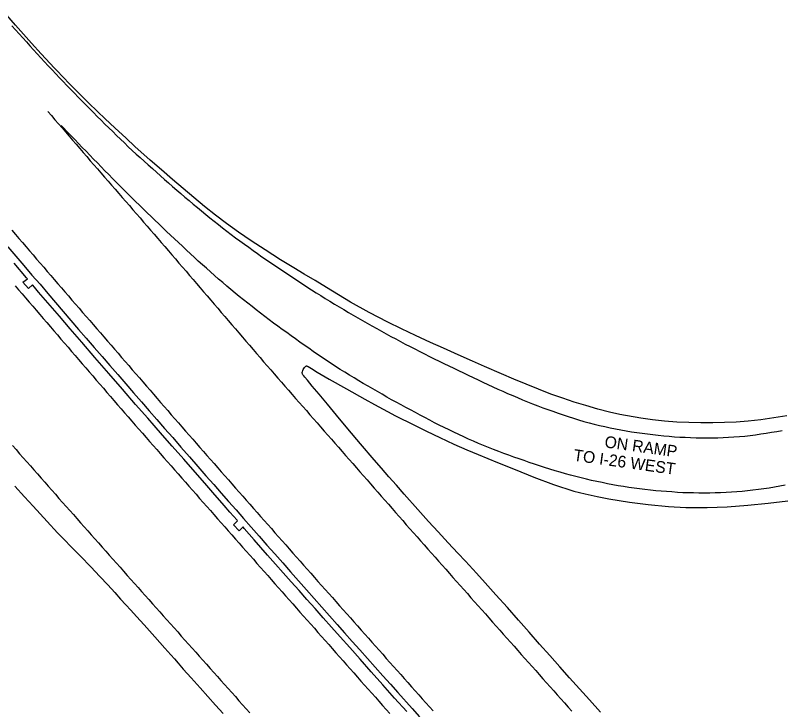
# Model space of a CAD drawing. Extents: x 1948091 to 1975253, y 787267 to 823306.
# Drawn here: x 1966717.4 to 1967071.2, y 801227 to 801547.4 of the extents above; entities that cross this region are included whole.
import ezdxf

# ---------------------------------------------------------------- set-up
doc = ezdxf.new("R2010")
doc.units = 0
for name, color, linetype in [('RD_EX_Pavement_Markings', 7, 'Continuous'), ('RD_EX_Road', 7, 'Continuous'), ('RD_TX_RoadID', 7, 'Continuous')]:
    doc.layers.add(name, color=color, linetype=linetype)

msp = doc.modelspace()

# ---------------------------------------------------------------- linework, layer by layer
at = {"layer": 'RD_EX_Pavement_Markings'}
for points in [[(1966715.85, 801542.63), (1966717.5, 801540.75), (1966719.15, 801538.87), (1966720.82, 801537.01), (1966722.5, 801535.16), (1966724.19, 801533.32), (1966725.87, 801531.47), (1966727.55, 801529.62), (1966729.24, 801527.78), (1966730.95, 801525.95), (1966732.65, 801524.12), (1966734.35, 801522.29), (1966736.06, 801520.47), (1966737.79, 801518.66), (1966739.52, 801516.86), (1966741.26, 801515.06), (1966742.99, 801513.26), (1966744.72, 801511.46), (1966746.47, 801509.67), (1966748.23, 801507.89), (1966749.99, 801506.12), (1966751.75, 801504.34), (1966753.51, 801502.57), (1966755.27, 801500.79), (1966757.03, 801499.02), (1966758.81, 801497.26), (1966760.59, 801495.51), (1966762.38, 801493.76), (1966764.16, 801492.01), (1966765.95, 801490.27), (1966767.77, 801488.55), (1966769.59, 801486.83), (1966771.4, 801485.12), (1966773.25, 801483.43), (1966775.11, 801481.76), (1966776.96, 801480.08), (1966778.82, 801478.41), (1966780.68, 801476.74), (1966782.53, 801475.06), (1966784.39, 801473.39), (1966786.26, 801471.73), (1966788.15, 801470.1), (1966790.05, 801468.47), (1966791.94, 801466.83), (1966793.83, 801465.2), (1966795.73, 801463.57), (1966797.62, 801461.94), (1966799.55, 801460.35), (1966801.47, 801458.75), (1966803.4, 801457.16), (1966805.32, 801455.56), (1966807.25, 801453.97), (1966809.22, 801452.43), (1966811.18, 801450.88), (1966813.14, 801449.33), (1966815.12, 801447.81), (1966817.13, 801446.31), (1966819.14, 801444.82), (1966821.14, 801443.33), (1966823.15, 801441.84), (1966825.18, 801440.39), (1966827.22, 801438.94), (1966829.25, 801437.48), (1966831.3, 801436.05), (1966833.37, 801434.65), (1966835.44, 801433.25), (1966837.51, 801431.84), (1966839.58, 801430.44), (1966841.65, 801429.04), (1966843.72, 801427.64), (1966845.79, 801426.24), (1966847.88, 801424.86), (1966849.98, 801423.51), (1966852.08, 801422.16), (1966854.19, 801420.81), (1966856.29, 801419.46), (1966858.41, 801418.13), (1966860.54, 801416.82), (1966862.67, 801415.51), (1966864.8, 801414.2), (1966866.93, 801412.89), (1966869.08, 801411.62), (1966871.24, 801410.37), (1966873.4, 801409.11), (1966875.56, 801407.85), (1966877.74, 801406.61), (1966879.91, 801405.38), (1966882.08, 801404.14), (1966884.26, 801402.91), (1966886.44, 801401.7), (1966888.64, 801400.51), (1966890.84, 801399.31), (1966893.04, 801398.12), (1966895.23, 801396.93), (1966897.43, 801395.74), (1966899.66, 801394.6), (1966901.89, 801393.47), (1966904.12, 801392.34), (1966906.34, 801391.2), (1966908.57, 801390.07), (1966910.8, 801388.94), (1966913.05, 801387.85), (1966915.3, 801386.76), (1966917.55, 801385.67), (1966919.8, 801384.58), (1966922.05, 801383.49), (1966924.31, 801382.41), (1966926.56, 801381.33), (1966928.81, 801380.25), (1966931.07, 801379.17), (1966933.33, 801378.11), (1966935.61, 801377.07), (1966937.88, 801376.02), (1966940.15, 801374.98), (1966942.43, 801373.96), (1966944.73, 801372.99), (1966947.04, 801372.02), (1966949.34, 801371.05), (1966951.65, 801370.08), (1966953.95, 801369.11), (1966956.26, 801368.14), (1966958.59, 801367.25), (1966960.94, 801366.39), (1966963.29, 801365.53), (1966965.65, 801364.71), (1966968.01, 801363.88), (1966970.37, 801363.06), (1966972.74, 801362.27), (1966975.11, 801361.48), (1966977.49, 801360.72), (1966979.9, 801360.05), (1966982.31, 801359.38), (1966984.73, 801358.76), (1966987.17, 801358.2), (1966989.6, 801357.63), (1966992.05, 801357.11), (1966994.5, 801356.61), (1966996.95, 801356.12), (1966999.41, 801355.67), (1967001.88, 801355.28), (1967004.34, 801354.89), (1967006.82, 801354.56), (1967009.3, 801354.27), (1967011.79, 801353.97), (1967014.27, 801353.69), (1967016.76, 801353.44), (1967019.25, 801353.2), (1967021.73, 801352.96), (1967024.23, 801352.83), (1967026.73, 801352.72), (1967029.22, 801352.61), (1967031.72, 801352.53), (1967034.22, 801352.51), (1967036.72, 801352.48), (1967039.22, 801352.45), (1967041.72, 801352.51), (1967044.22, 801352.6), (1967046.71, 801352.71), (1967049.21, 801352.9), (1967051.7, 801353.09), (1967054.19, 801353.31), (1967056.67, 801353.62), (1967059.15, 801353.92), (1967061.62, 801354.27), (1967064.1, 801354.65), (1967066.57, 801355.02), (1967069.03, 801355.42), (1967071.49, 801355.88)], [(1966732.43, 801503.07), (1966734.07, 801501.18), (1966735.7, 801499.29), (1966737.34, 801497.4), (1966738.97, 801495.51), (1966740.6, 801493.62), (1966742.24, 801491.72), (1966743.87, 801489.83), (1966745.51, 801487.94), (1966747.14, 801486.05), (1966748.77, 801484.16), (1966750.41, 801482.26), (1966752.04, 801480.37), (1966753.68, 801478.48), (1966755.32, 801476.59), (1966756.96, 801474.7), (1966758.6, 801472.82), (1966760.24, 801470.93), (1966761.88, 801469.04), (1966763.51, 801467.16), (1966765.15, 801465.27), (1966766.79, 801463.38), (1966768.43, 801461.49), (1966770.07, 801459.61), (1966771.71, 801457.72), (1966773.35, 801455.83), (1966774.99, 801453.94), (1966776.63, 801452.05), (1966778.26, 801450.17), (1966779.9, 801448.28), (1966781.54, 801446.39), (1966783.18, 801444.5), (1966784.82, 801442.61), (1966786.46, 801440.72), (1966788.09, 801438.83), (1966789.72, 801436.93), (1966791.34, 801435.04), (1966792.97, 801433.14), (1966794.6, 801431.24), (1966796.22, 801429.34), (1966797.85, 801427.44), (1966799.47, 801425.54), (1966801.1, 801423.64), (1966802.73, 801421.74), (1966804.35, 801419.84), (1966805.98, 801417.95), (1966807.61, 801416.05), (1966809.24, 801414.15), (1966810.87, 801412.26), (1966812.5, 801410.36), (1966814.13, 801408.47), (1966815.76, 801406.57), (1966817.39, 801404.68), (1966819.02, 801402.78), (1966820.65, 801400.89), (1966822.28, 801398.99), (1966823.91, 801397.1), (1966825.54, 801395.2), (1966827.17, 801393.31), (1966828.8, 801391.41), (1966830.43, 801389.52), (1966832.06, 801387.62), (1966833.7, 801385.73), (1966835.33, 801383.83), (1966836.96, 801381.94), (1966838.59, 801380.04), (1966840.24, 801378.17), (1966841.89, 801376.29), (1966843.54, 801374.41), (1966845.19, 801372.53), (1966846.84, 801370.65), (1966848.49, 801368.78), (1966850.14, 801366.9), (1966851.79, 801365.02), (1966853.44, 801363.14), (1966855.08, 801361.26), (1966856.73, 801359.38), (1966858.38, 801357.5), (1966860.03, 801355.62), (1966861.68, 801353.74), (1966863.32, 801351.86), (1966864.97, 801349.98), (1966866.62, 801348.1), (1966868.27, 801346.22), (1966869.91, 801344.34), (1966871.56, 801342.46), (1966873.21, 801340.58), (1966874.86, 801338.7), (1966876.51, 801336.82), (1966878.15, 801334.94), (1966879.8, 801333.06), (1966881.45, 801331.18), (1966883.1, 801329.3), (1966884.75, 801327.42), (1966886.4, 801325.55), (1966888.05, 801323.67), (1966889.69, 801321.79), (1966891.34, 801319.91), (1966892.99, 801318.03), (1966894.64, 801316.15), (1966896.29, 801314.27), (1966897.94, 801312.39), (1966899.59, 801310.51), (1966901.24, 801308.64), (1966902.9, 801306.77), (1966904.56, 801304.9), (1966906.22, 801303.03), (1966907.88, 801301.16), (1966909.53, 801299.29), (1966911.19, 801297.41), (1966912.85, 801295.54), (1966914.51, 801293.67), (1966916.17, 801291.8), (1966917.83, 801289.93), (1966919.49, 801288.06), (1966921.14, 801286.19), (1966922.8, 801284.32), (1966924.46, 801282.45), (1966926.12, 801280.58), (1966927.78, 801278.71), (1966929.44, 801276.84), (1966931.1, 801274.97), (1966932.76, 801273.1), (1966934.42, 801271.23), (1966936.08, 801269.36), (1966937.74, 801267.49), (1966939.4, 801265.63), (1966941.06, 801263.76), (1966942.72, 801261.89), (1966944.38, 801260.02), (1966946.04, 801258.15), (1966947.7, 801256.28), (1966949.36, 801254.41), (1966951.02, 801252.54), (1966952.68, 801250.67), (1966954.34, 801248.8), (1966956, 801246.94), (1966957.66, 801245.07), (1966959.32, 801243.2), (1966960.98, 801241.33), (1966962.64, 801239.46), (1966964.31, 801237.59), (1966965.97, 801235.73), (1966967.63, 801233.86), (1966969.29, 801231.99), (1966970.95, 801230.12), (1966972.61, 801228.26), (1966974.28, 801226.39)], [(1967072.82, 801330.58), (1967070.37, 801330.12), (1967067.91, 801329.66), (1967065.44, 801329.27), (1967062.96, 801328.94), (1967060.48, 801328.6), (1967058, 801328.31), (1967055.52, 801328.03), (1967053.04, 801327.75), (1967050.54, 801327.58), (1967048.05, 801327.42), (1967045.55, 801327.27), (1967043.06, 801327.15), (1967040.56, 801327.04), (1967038.06, 801327), (1967035.56, 801326.99), (1967033.06, 801326.98), (1967030.56, 801327.02), (1967028.06, 801327.05), (1967025.56, 801327.16), (1967023.07, 801327.32), (1967020.58, 801327.49), (1967018.08, 801327.65), (1967015.59, 801327.85), (1967013.1, 801328.09), (1967010.61, 801328.32), (1967008.13, 801328.63), (1967005.65, 801328.94), (1967003.17, 801329.25), (1967000.7, 801329.6), (1966998.22, 801329.95), (1966995.76, 801330.36), (1966993.3, 801330.83), (1966990.85, 801331.31), (1966988.4, 801331.79), (1966985.95, 801332.28), (1966983.5, 801332.78), (1966981.06, 801333.33), (1966978.64, 801333.96), (1966976.22, 801334.6), (1966973.81, 801335.23), (1966971.4, 801335.92), (1966969, 801336.6), (1966966.59, 801337.28), (1966964.19, 801337.97), (1966961.81, 801338.75), (1966959.44, 801339.54), (1966957.07, 801340.32), (1966954.7, 801341.11), (1966952.34, 801341.94), (1966949.98, 801342.77), (1966947.62, 801343.59), (1966945.26, 801344.42), (1966942.93, 801345.32), (1966940.59, 801346.21), (1966938.26, 801347.1), (1966935.92, 801348), (1966933.61, 801348.95), (1966931.3, 801349.91), (1966929, 801350.88), (1966926.72, 801351.9), (1966924.45, 801352.95), (1966922.17, 801353.99), (1966919.91, 801355.05), (1966917.65, 801356.12), (1966915.39, 801357.19), (1966913.15, 801358.29), (1966910.94, 801359.46), (1966908.73, 801360.64), (1966906.52, 801361.81), (1966904.32, 801362.98), (1966902.11, 801364.16), (1966899.91, 801365.35), (1966897.71, 801366.53), (1966895.5, 801367.71), (1966893.3, 801368.89), (1966891.1, 801370.07), (1966888.93, 801371.31), (1966886.76, 801372.56), (1966884.59, 801373.8), (1966882.42, 801375.04), (1966880.25, 801376.28), (1966878.09, 801377.55), (1966875.95, 801378.84), (1966873.81, 801380.13), (1966871.67, 801381.42), (1966869.53, 801382.71), (1966867.41, 801384.03), (1966865.31, 801385.39), (1966863.21, 801386.75), (1966861.11, 801388.11), (1966859.05, 801389.53), (1966857, 801390.95), (1966854.95, 801392.38), (1966852.89, 801393.8), (1966850.85, 801395.24), (1966848.81, 801396.69), (1966846.78, 801398.14), (1966844.74, 801399.59), (1966842.7, 801401.04), (1966840.66, 801402.49), (1966838.63, 801403.94), (1966836.61, 801405.42), (1966834.62, 801406.93), (1966832.63, 801408.43), (1966830.63, 801409.94), (1966828.65, 801411.47), (1966826.7, 801413.02), (1966824.74, 801414.58), (1966822.78, 801416.14), (1966820.83, 801417.69), (1966818.9, 801419.29), (1966816.98, 801420.89), (1966815.06, 801422.49), (1966813.15, 801424.1), (1966811.27, 801425.75), (1966809.4, 801427.41), (1966807.52, 801429.06), (1966805.65, 801430.71), (1966803.77, 801432.37), (1966801.91, 801434.03), (1966800.08, 801435.73), (1966798.25, 801437.44), (1966796.42, 801439.15), (1966794.6, 801440.85), (1966792.77, 801442.56), (1966790.94, 801444.26), (1966789.11, 801445.97), (1966787.29, 801447.68), (1966785.49, 801449.41), (1966783.69, 801451.15), (1966781.88, 801452.88), (1966780.08, 801454.61), (1966778.28, 801456.35), (1966776.48, 801458.08), (1966774.68, 801459.81), (1966772.89, 801461.55), (1966771.12, 801463.32), (1966769.35, 801465.09), (1966767.58, 801466.85), (1966765.81, 801468.62), (1966764.04, 801470.39), (1966762.28, 801472.16), (1966760.53, 801473.95), (1966758.79, 801475.74), (1966757.05, 801477.53), (1966755.31, 801479.33), (1966753.56, 801481.12), (1966751.82, 801482.91), (1966750.08, 801484.7), (1966748.34, 801486.5), (1966746.61, 801488.3), (1966744.88, 801490.1), (1966743.14, 801491.91), (1966741.41, 801493.71), (1966739.68, 801495.51), (1966738.57, 801496.67)], [(1966715.88, 801448.26), (1966717.5, 801446.35), (1966719.11, 801444.45), (1966720.74, 801442.55), (1966722.37, 801440.66), (1966724, 801438.76), (1966725.63, 801436.87), (1966727.26, 801434.97), (1966728.89, 801433.08), (1966730.52, 801431.18), (1966732.16, 801429.29), (1966733.79, 801427.39), (1966735.42, 801425.5), (1966737.05, 801423.6), (1966738.68, 801421.71), (1966740.31, 801419.82), (1966741.95, 801417.93), (1966743.58, 801416.04), (1966745.22, 801414.15), (1966746.86, 801412.26), (1966748.5, 801410.37), (1966750.13, 801408.48), (1966751.77, 801406.59), (1966753.41, 801404.7), (1966755.05, 801402.81), (1966756.68, 801400.92), (1966758.32, 801399.03), (1966759.96, 801397.15), (1966761.59, 801395.26), (1966763.23, 801393.37), (1966764.87, 801391.48), (1966766.51, 801389.59), (1966768.14, 801387.7), (1966769.78, 801385.81), (1966771.42, 801383.92), (1966773.06, 801382.04), (1966774.7, 801380.15), (1966776.33, 801378.26), (1966777.97, 801376.37), (1966779.61, 801374.48), (1966781.25, 801372.59), (1966782.88, 801370.7), (1966784.52, 801368.82), (1966786.16, 801366.93), (1966787.8, 801365.04), (1966789.44, 801363.15), (1966791.08, 801361.26), (1966792.71, 801359.37), (1966794.35, 801357.48), (1966796, 801355.61), (1966797.65, 801353.73), (1966799.3, 801351.85), (1966800.95, 801349.97), (1966802.6, 801348.09), (1966804.25, 801346.21), (1966805.9, 801344.34), (1966807.55, 801342.46), (1966809.2, 801340.58), (1966810.85, 801338.7), (1966812.5, 801336.82), (1966814.14, 801334.94), (1966815.79, 801333.07), (1966817.44, 801331.19), (1966819.09, 801329.31), (1966820.75, 801327.43), (1966822.4, 801325.56), (1966824.06, 801323.69), (1966825.71, 801321.81), (1966827.37, 801319.94), (1966829.02, 801318.06), (1966830.67, 801316.19), (1966832.33, 801314.32), (1966833.98, 801312.44), (1966835.64, 801310.57), (1966837.29, 801308.69), (1966838.95, 801306.82), (1966840.6, 801304.94), (1966842.25, 801303.07), (1966843.91, 801301.2), (1966845.56, 801299.32), (1966847.22, 801297.45), (1966848.87, 801295.57), (1966850.53, 801293.7), (1966852.18, 801291.83), (1966853.84, 801289.96), (1966855.5, 801288.09), (1966857.16, 801286.22), (1966858.82, 801284.35), (1966860.48, 801282.48), (1966862.14, 801280.61), (1966863.8, 801278.75), (1966865.46, 801276.88), (1966867.12, 801275.01), (1966868.79, 801273.14), (1966870.45, 801271.27), (1966872.11, 801269.4), (1966873.77, 801267.53), (1966875.43, 801265.66), (1966877.09, 801263.79), (1966878.75, 801261.93), (1966880.41, 801260.06), (1966882.07, 801258.19), (1966883.73, 801256.32), (1966885.39, 801254.45), (1966887.05, 801252.58), (1966888.71, 801250.71), (1966890.37, 801248.85), (1966892.03, 801246.98), (1966893.69, 801245.11), (1966895.35, 801243.24), (1966897.01, 801241.37), (1966898.67, 801239.5), (1966900.33, 801237.63), (1966902, 801235.77), (1966903.66, 801233.9), (1966905.32, 801232.03), (1966906.98, 801230.17), (1966908.64, 801228.3), (1966910.31, 801226.43)], [(1966717.3, 801422.69), (1966718.93, 801420.8), (1966720.56, 801418.9), (1966722.18, 801417.01), (1966723.81, 801415.11), (1966725.44, 801413.21), (1966727.07, 801411.32), (1966728.7, 801409.42), (1966730.34, 801407.53), (1966731.97, 801405.63), (1966733.6, 801403.74), (1966735.23, 801401.84), (1966736.86, 801399.95), (1966738.49, 801398.05), (1966740.12, 801396.16), (1966741.75, 801394.26), (1966743.38, 801392.37), (1966745.01, 801390.47), (1966746.64, 801388.58), (1966748.27, 801386.69), (1966749.9, 801384.79), (1966751.54, 801382.9), (1966753.17, 801381.01), (1966754.8, 801379.11), (1966756.43, 801377.22), (1966758.07, 801375.33), (1966759.7, 801373.44), (1966761.33, 801371.54), (1966762.97, 801369.65), (1966764.6, 801367.76), (1966766.24, 801365.87), (1966767.88, 801363.99), (1966769.53, 801362.11), (1966771.18, 801360.23), (1966772.82, 801358.34), (1966774.47, 801356.46), (1966776.12, 801354.58), (1966777.76, 801352.7), (1966779.41, 801350.82), (1966781.05, 801348.94), (1966782.71, 801347.06), (1966784.36, 801345.18), (1966786.01, 801343.31), (1966787.66, 801341.43), (1966789.31, 801339.55), (1966790.96, 801337.68), (1966792.61, 801335.8), (1966794.26, 801333.92), (1966795.91, 801332.04), (1966797.57, 801330.17), (1966799.22, 801328.29), (1966800.87, 801326.41), (1966802.52, 801324.54), (1966804.17, 801322.66), (1966805.83, 801320.79), (1966807.48, 801318.91), (1966809.13, 801317.04), (1966810.78, 801315.16), (1966812.44, 801313.29), (1966814.09, 801311.41), (1966815.74, 801309.53), (1966817.39, 801307.66), (1966819.05, 801305.78), (1966820.7, 801303.91), (1966822.35, 801302.03), (1966824.01, 801300.16), (1966825.66, 801298.28), (1966827.31, 801296.41), (1966828.97, 801294.53), (1966830.63, 801292.66), (1966832.28, 801290.79), (1966833.94, 801288.92), (1966835.59, 801287.04), (1966837.25, 801285.17), (1966838.91, 801283.3), (1966840.56, 801281.43), (1966842.22, 801279.56), (1966843.88, 801277.68), (1966845.53, 801275.81), (1966847.19, 801273.94), (1966848.84, 801272.07), (1966850.5, 801270.19), (1966852.16, 801268.32), (1966853.81, 801266.45), (1966855.47, 801264.58), (1966857.13, 801262.7), (1966858.78, 801260.83), (1966860.44, 801258.96), (1966862.09, 801257.08), (1966863.75, 801255.21), (1966865.41, 801253.34), (1966867.06, 801251.47), (1966868.72, 801249.59), (1966870.37, 801247.72), (1966872.03, 801245.85), (1966873.69, 801243.98), (1966875.35, 801242.11), (1966877.01, 801240.24), (1966878.67, 801238.37), (1966880.33, 801236.5), (1966881.99, 801234.63), (1966883.65, 801232.76), (1966885.31, 801230.89), (1966886.97, 801229.03), (1966888.63, 801227.16), (1966890.29, 801225.29)], [(1966716.07, 801348.91), (1966717.73, 801347.04), (1966719.38, 801345.16), (1966721.04, 801343.29), (1966722.7, 801341.42), (1966724.35, 801339.55), (1966726, 801337.67), (1966727.66, 801335.8), (1966729.31, 801333.92), (1966730.97, 801332.05), (1966732.62, 801330.17), (1966734.27, 801328.3), (1966735.93, 801326.42), (1966737.58, 801324.55), (1966739.23, 801322.68), (1966740.89, 801320.8), (1966742.54, 801318.93), (1966744.2, 801317.05), (1966745.86, 801315.18), (1966747.52, 801313.32), (1966749.18, 801311.45), (1966750.84, 801309.58), (1966752.5, 801307.71), (1966754.16, 801305.84), (1966755.82, 801303.97), (1966757.48, 801302.1), (1966759.14, 801300.23), (1966760.8, 801298.36), (1966762.45, 801296.49), (1966764.11, 801294.62), (1966765.77, 801292.75), (1966767.43, 801290.88), (1966769.09, 801289.02), (1966770.75, 801287.15), (1966772.41, 801285.28), (1966774.08, 801283.41), (1966775.74, 801281.55), (1966777.41, 801279.68), (1966779.07, 801277.81), (1966780.73, 801275.95), (1966782.4, 801274.08), (1966784.06, 801272.22), (1966785.73, 801270.35), (1966787.39, 801268.49), (1966789.05, 801266.62), (1966790.72, 801264.76), (1966792.38, 801262.89), (1966794.05, 801261.02), (1966795.71, 801259.16), (1966797.37, 801257.29), (1966799.04, 801255.43), (1966800.7, 801253.56), (1966802.36, 801251.7), (1966804.03, 801249.83), (1966805.69, 801247.97), (1966807.36, 801246.1), (1966809.02, 801244.24), (1966810.69, 801242.37), (1966812.35, 801240.51), (1966814.02, 801238.64), (1966815.68, 801236.78), (1966817.34, 801234.91), (1966819.01, 801233.05), (1966820.67, 801231.18), (1966822.34, 801229.32), (1966824, 801227.45), (1966825.67, 801225.59)]]:
    msp.add_lwpolyline(points, dxfattribs=at)
at = {"layer": 'RD_EX_Road'}
for points in [[(1967073.57, 801362.64), (1967067.59, 801361.66), (1967061.62, 801360.85), (1967055.8, 801360.22), (1967050.26, 801359.78), (1967044.85, 801359.52), (1967039.44, 801359.39), (1967033.98, 801359.39), (1967028.42, 801359.5), (1967022.8, 801359.76), (1967017.15, 801360.21), (1967011.59, 801360.81), (1967006.25, 801361.51), (1966996.52, 801363.23), (1966991.72, 801364.34), (1966986.35, 801365.74), (1966980.8, 801367.32), (1966975.5, 801368.96), (1966970.21, 801370.73), (1966964.68, 801372.7), (1966958.99, 801374.86), (1966953.25, 801377.18), (1966947.52, 801379.6), (1966941.85, 801382.03), (1966934.03, 801385.43), (1966928.48, 801387.86), (1966921.83, 801390.78), (1966915.04, 801393.79), (1966909.04, 801396.48), (1966902.16, 801399.65), (1966895.64, 801402.76), (1966889.44, 801405.8), (1966880.81, 801410.25), (1966872.2, 801415.14), (1966866.66, 801418.48), (1966861.13, 801421.83), (1966855.78, 801425.06), (1966850.78, 801428.07), (1966845.93, 801430.99), (1966839.92, 801434.69), (1966832.8, 801439.16), (1966826.24, 801443.45), (1966820.44, 801447.45), (1966814.99, 801451.38), (1966809.78, 801455.3), (1966804.71, 801459.3), (1966799.76, 801463.39), (1966794.87, 801467.52), (1966789.98, 801471.71), (1966784.83, 801476.15), (1966779.62, 801480.68), (1966772.62, 801486.93), (1966768.56, 801490.68), (1966763.37, 801495.51), (1966758.94, 801499.65), (1966755.34, 801503.05), (1966751.21, 801507.06), (1966746.52, 801511.71), (1966742.43, 801515.84), (1966736.53, 801521.93), (1966735.5, 801523), (1966729.37, 801529.68), (1966724.89, 801534.59), (1966721.21, 801538.68), (1966717.47, 801542.9), (1966713.49, 801547.44)], [(1966713.94, 801440.66), (1966717.66, 801436.31), (1966721.39, 801431.96), (1966725.11, 801427.61), (1966728.81, 801423.31), (1966732.44, 801419.06), (1966736.02, 801414.88), (1966739.54, 801410.77), (1966743.05, 801406.67), (1966746.6, 801402.54), (1966750.18, 801398.39), (1966753.81, 801394.21), (1966757.45, 801390.02), (1966761.1, 801385.83), (1966764.74, 801381.63), (1966768.38, 801377.44), (1966772.01, 801373.26), (1966775.62, 801369.12), (1966779.2, 801365.01), (1966782.76, 801360.93), (1966786.36, 801356.8), (1966790.07, 801352.56), (1966793.88, 801348.2), (1966797.79, 801343.72), (1966801.69, 801339.28), (1966805.43, 801335.01), (1966809.02, 801330.91), (1966812.47, 801327), (1966815.86, 801323.14), (1966819.32, 801319.22), (1966822.82, 801315.24), (1966826.38, 801311.21), (1966829.98, 801307.13), (1966833.59, 801303.02), (1966837.23, 801298.9), (1966840.88, 801294.75), (1966844.54, 801290.6), (1966848.17, 801286.49), (1966851.78, 801282.41), (1966855.37, 801278.36), (1966858.93, 801274.34), (1966862.47, 801270.36), (1966865.97, 801266.41), (1966869.45, 801262.49), (1966872.94, 801258.57), (1966876.45, 801254.62), (1966880, 801250.64), (1966883.58, 801246.63), (1966887.14, 801242.65), (1966890.61, 801238.76), (1966894.01, 801234.95), (1966900.65, 801227.53), (1966904.05, 801223.73)], [(1966898.1, 801226.18), (1966892.54, 801232.42), (1966887.08, 801238.55), (1966881.73, 801244.56), (1966876.62, 801250.31), (1966871.86, 801255.66), (1966867.46, 801260.59), (1966863.43, 801265.12), (1966859.6, 801269.42), (1966855.82, 801273.66), (1966852.08, 801277.84), (1966848.4, 801281.96), (1966844.76, 801286.05), (1966841.13, 801290.14), (1966837.52, 801294.23), (1966833.92, 801298.31), (1966827.74, 801305.37), (1966823.11, 801310.7), (1966822.55, 801311.33), (1966820.7, 801309.57), (1966818.12, 801312.35), (1966820.06, 801314.13), (1966819.79, 801314.44), (1966816.5, 801318.18), (1966813.86, 801321.21), (1966808.55, 801327.31), (1966804.85, 801331.53), (1966800.38, 801336.64), (1966795.14, 801342.62), (1966789.88, 801348.63), (1966785.35, 801353.78), (1966781.57, 801358.09), (1966778.52, 801361.55), (1966772.95, 801367.92), (1966766.94, 801374.87), (1966760.63, 801382.18), (1966754.18, 801389.62), (1966748.06, 801396.65), (1966742.78, 801402.74), (1966737.76, 801408.55), (1966732.46, 801414.72), (1966728.17, 801419.72), (1966726.22, 801422.02), (1966725.29, 801423.13), (1966723.46, 801421.4), (1966720.92, 801424.24), (1966722.97, 801425.86), (1966722.56, 801426.35), (1966716.82, 801433.08)], [(1966987.53, 801225.92), (1966982.51, 801231.5), (1966977.84, 801236.68), (1966973.32, 801241.71), (1966968.75, 801246.83), (1966964.13, 801252.03), (1966959.48, 801257.32), (1966954.7, 801262.74), (1966949.75, 801268.33), (1966944.6, 801274.11), (1966939.27, 801280.06), (1966934.33, 801285.56), (1966930.35, 801289.96), (1966925.26, 801295.49), (1966921.68, 801299.31), (1966917.26, 801304.09), (1966912.59, 801309.17), (1966908.23, 801313.91), (1966903.29, 801319.35), (1966896.91, 801326.54), (1966893.39, 801330.56), (1966889.92, 801334.51), (1966886.5, 801338.42), (1966883.14, 801342.26), (1966876.74, 801349.67), (1966870.88, 801356.62), (1966865.7, 801362.86), (1966861.49, 801367.97), (1966857.65, 801372.63), (1966854.51, 801376.35), (1966852.24, 801379.05), (1966851.12, 801380.43), (1966850.62, 801381.08), (1966850.2, 801381.61), (1966850.04, 801381.85), (1966849.93, 801382.07), (1966849.87, 801382.3), (1966849.86, 801382.52), (1966849.9, 801382.75), (1966849.95, 801383), (1966850.16, 801383.58), (1966850.33, 801383.94), (1966850.96, 801384.86), (1966851.42, 801385.43), (1966851.58, 801385.53), (1966851.72, 801385.6), (1966851.84, 801385.64), (1966851.94, 801385.65), (1966852.05, 801385.64), (1966852.2, 801385.6), (1966852.59, 801385.43), (1966854.21, 801384.5), (1966856.84, 801382.84), (1966862.38, 801379.56), (1966870.31, 801375.09), (1966878.79, 801370.33), (1966883.25, 801367.84), (1966889.22, 801364.58), (1966892.95, 801362.63), (1966901.41, 801358.4), (1966907.18, 801355.55), (1966913.41, 801352.56), (1966919.86, 801349.57), (1966925.81, 801346.95), (1966931.15, 801344.74), (1966940.1, 801341.08), (1966948.2, 801337.86), (1966956.74, 801334.37), (1966965.87, 801330.94), (1966975.29, 801327.91), (1966980.48, 801326.58), (1966986.06, 801325.37), (1966991.44, 801324.35), (1967000.96, 801322.81), (1967009.64, 801321.67), (1967019.04, 801320.74), (1967026.93, 801320.37), (1967036.82, 801320.29), (1967046.1, 801320.64), (1967055.62, 801321.33), (1967064.94, 801322.27), (1967074.05, 801323.45)], [(1966717.19, 801330.2), (1966721.66, 801325.31), (1966725.64, 801320.94), (1966732.17, 801313.8), (1966736.92, 801308.64), (1966740.08, 801305.34), (1966743.1, 801302.27), (1966747.45, 801297.8), (1966752.21, 801292.88), (1966756.46, 801288.51), (1966760.17, 801284.61), (1966763.32, 801281.14), (1966766.04, 801278.09), (1966768.43, 801275.49), (1966770.78, 801272.93), (1966773.38, 801270.06), (1966776.85, 801266.2), (1966781.79, 801260.7), (1966786.47, 801255.46), (1966789.16, 801252.41), (1966790.86, 801250.45), (1966792.58, 801248.48), (1966794.95, 801245.8), (1966798.6, 801241.72), (1966802.69, 801237.16), (1966806.36, 801233.05), (1966809.85, 801229.17), (1966813.39, 801225.27)]]:
    msp.add_lwpolyline(points, dxfattribs=at)

# ---------------------------------------------------------------- texts
at = {"layer": 'RD_TX_RoadID'}
for s, p in [('ON RAMP', (1966989.23, 801348.12)), ('TO I-26 WEST', (1966974.85, 801341.94))]:
    msp.add_text(s, height=5.4, rotation=352.0802, dxfattribs=at).set_placement(p)

doc.saveas('drawing.dxf')
